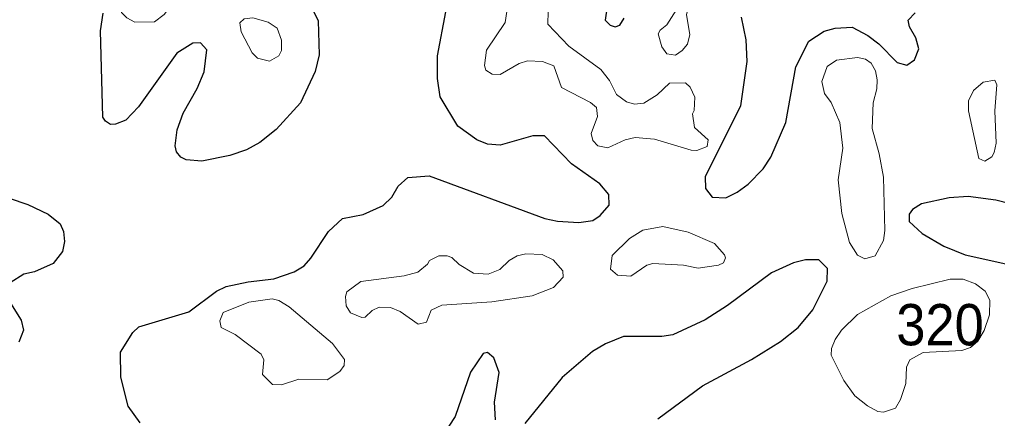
# Model space of a CAD drawing. Extents: x 763.2 to 816.8, y 7896.5 to 7952.7.
# Drawn here: x 810.159 to 813.952, y 7921.159 to 7922.705 of the extents above; entities that cross this region are included whole.
import ezdxf

# ---------------------------------------------------------------- set-up
doc = ezdxf.new("R2010")
doc.units = 0
doc.header["$LTSCALE"] = 0.064
doc.layers.add('1', color=7, linetype='Continuous', lineweight=25)
doc.layers.add('2', color=7, linetype='Continuous', lineweight=13)
doc.layers.add('21', color=7, linetype='Continuous')

msp = doc.modelspace()

# ---------------------------------------------------------------- linework, layer by layer
at = {"layer": '1'}
for points in [[(812.4468, 7922.8187), (812.4307, 7922.7021), (812.4498, 7922.6836), (812.4692, 7922.6769), (812.4871, 7922.683), (812.5041, 7922.7097)], [(810.8485, 7922.4382), (810.8754, 7922.5018), (810.8855, 7922.5871), (810.861, 7922.6141), (810.8315, 7922.6133), (810.7689, 7922.5744), (810.6206, 7922.367), (810.5713, 7922.3146), (810.5311, 7922.2992), (810.5123, 7922.2986), (810.4925, 7922.3109), (810.4822, 7922.3267), (810.4729, 7922.6606), (810.4831, 7922.7293)], [(811.2995, 7922.7373), (811.3175, 7922.7001), (811.321, 7922.5682), (811.3057, 7922.5041), (811.2491, 7922.3815), (811.1546, 7922.2784), (811.091, 7922.228), (811.0401, 7922.2001), (810.9746, 7922.1775), (810.8659, 7922.1557), (810.8049, 7922.1612), (810.7842, 7922.1722)], [(812.4097, 7922.0679), (812.3001, 7922.1463), (812.1951, 7922.2547), (812.1494, 7922.2538), (812.0237, 7922.2184), (811.9746, 7922.2218), (811.9328, 7922.239), (811.8593, 7922.2916), (811.79, 7922.4048), (811.7796, 7922.4769), (811.7796, 7922.5641), (811.8125, 7922.7349)], [(812.9576, 7922.7145), (812.976, 7922.6266), (812.9792, 7922.5418), (812.9546, 7922.371), (812.8183, 7922.0948), (812.8188, 7922.0499), (812.8453, 7922.0171), (812.8978, 7922.0137), (812.9422, 7922.0361), (812.9852, 7922.0675), (813.0429, 7922.1267), (813.0734, 7922.1712), (813.1307, 7922.306), (813.1694, 7922.5222), (813.2201, 7922.6211), (813.2793, 7922.6603), (813.322, 7922.6716), (813.3884, 7922.6747), (813.4494, 7922.6436), (813.4915, 7922.6113), (813.5628, 7922.5387), (813.6003, 7922.5278), (813.63, 7922.5486), (813.6461, 7922.5912), (813.635, 7922.6337), (813.6108, 7922.676), (813.6048, 7922.7024), (813.6329, 7922.7303)], [(810.7842, 7922.1722), (810.7675, 7922.1919), (810.7626, 7922.2149), (810.7701, 7922.2773), (810.7939, 7922.342), (810.8485, 7922.4382)], [(810.6277, 7921.1417), (810.5801, 7921.2074), (810.5521, 7921.3192), (810.5504, 7921.4164), (810.5992, 7921.4926), (810.6221, 7921.5143), (810.8159, 7921.5719), (810.9228, 7921.6522), (810.9612, 7921.6706), (811.046, 7921.6888), (811.1449, 7921.7007), (811.2241, 7921.7267), (811.2629, 7921.751), (811.2893, 7921.7798), (811.3569, 7921.8837), (811.4118, 7921.9336), (811.4921, 7921.9492), (811.5693, 7921.9839), (811.6037, 7922.016), (811.6275, 7922.0592), (811.6648, 7922.0928), (811.7474, 7922.0994), (812.1964, 7921.934), (812.2449, 7921.9236), (812.3285, 7921.919)], [(812.3285, 7921.919), (812.3825, 7921.9266), (812.4107, 7921.9454), (812.4461, 7921.9857), (812.4443, 7922.0274), (812.4097, 7922.0679)], [(810.1185, 7922.0126), (810.1921, 7921.988), (810.2703, 7921.9504), (810.3165, 7921.9127), (810.3301, 7921.8836), (810.3332, 7921.8451), (810.3265, 7921.8057), (810.2894, 7921.7601), (810.2168, 7921.7273), (810.1757, 7921.7183), (810.1231, 7921.6848)], [(814.1577, 7921.9501), (813.945, 7922.0046), (813.838, 7922.0191), (813.7642, 7922.0142), (813.6572, 7921.9914), (813.6222, 7921.9682), (813.6088, 7921.9512), (813.609, 7921.9229), (813.6597, 7921.8753), (813.7443, 7921.8266), (813.8258, 7921.7936), (814.0311, 7921.748)], [(812.6343, 7921.158), (812.8074, 7921.286), (812.9984, 7921.3878), (813.1103, 7921.4575), (813.1782, 7921.5115), (813.2353, 7921.5805), (813.2911, 7921.6917), (813.2926, 7921.7403), (813.2592, 7921.7737), (813.207, 7921.7743), (813.1601, 7921.7628), (813.0754, 7921.7237), (812.9047, 7921.5964), (812.8185, 7921.5409), (812.6934, 7921.4836), (812.65, 7921.4768), (812.5011, 7921.4767), (812.4322, 7921.448), (812.3813, 7921.4186), (812.2633, 7921.3176), (812.1191, 7921.1395)], [(810.1249, 7921.6057), (810.1653, 7921.54), (810.1753, 7921.5007), (810.1561, 7921.4544)], [(812.0051, 7921.1533), (812.0012, 7921.2227), (812.0194, 7921.3368), (811.998, 7921.3946), (811.9738, 7921.4142), (811.9577, 7921.4113), (811.9076, 7921.3381), (811.8493, 7921.1663), (811.8026, 7921.0959)]]:
    msp.add_lwpolyline(points, dxfattribs=at)
at = {"layer": '2'}
for points in [[(810.7204, 7922.7245), (810.7573, 7922.7726), (810.7574, 7922.7904), (810.735, 7922.8189), (810.7045, 7922.8312), (810.6694, 7922.836), (810.5959, 7922.8193), (810.5771, 7922.8084), (810.5531, 7922.7798), (810.5489, 7922.7543), (810.5553, 7922.7326), (810.575, 7922.7115), (810.6068, 7922.6945), (810.6832, 7922.6958)], [(812.7293, 7922.5853), (812.7491, 7922.6096), (812.7588, 7922.6469), (812.7462, 7922.7233), (812.7624, 7922.7935), (812.7497, 7922.8045), (812.7409, 7922.8025), (812.7166, 7922.7751), (812.7061, 7922.7418), (812.6695, 7922.6844), (812.6433, 7922.6637), (812.636, 7922.6489), (812.6501, 7922.599), (812.6697, 7922.5714), (812.7031, 7922.5666)], [(811.0192, 7922.657), (811.014, 7922.6923), (811.0302, 7922.7077), (811.0638, 7922.7109), (811.1241, 7922.695), (811.1581, 7922.6714), (811.1747, 7922.6247), (811.1748, 7922.5852), (811.1644, 7922.5645), (811.1289, 7922.5437), (811.0817, 7922.5548), (811.0612, 7922.5753)], [(813.4621, 7922.5355), (813.4393, 7922.5514), (813.4093, 7922.5582), (813.3273, 7922.548), (813.2914, 7922.5227), (813.2704, 7922.4642), (813.2814, 7922.4184), (813.3066, 7922.3834), (813.3406, 7922.3058), (813.3524, 7922.2059), (813.3343, 7922.0839), (813.3479, 7921.9529), (813.3776, 7921.8416), (813.4095, 7921.7914), (813.4376, 7921.7778), (813.478, 7921.7892), (813.5102, 7921.849), (813.5151, 7921.887), (813.5103, 7922.0935), (813.4934, 7922.1849), (813.4659, 7922.2828), (813.4701, 7922.3815), (813.4838, 7922.4367), (813.4854, 7922.4709), (813.4788, 7922.5057)], [(813.8967, 7922.4625), (813.941, 7922.4695), (813.9489, 7922.4523), (813.9408, 7922.3512), (813.9471, 7922.2264), (813.9392, 7922.1898), (813.9293, 7922.1728), (813.903, 7922.1561), (813.8797, 7922.1668), (813.8389, 7922.3512), (813.8389, 7922.3899), (813.8583, 7922.4296)], [(812.7335, 7921.753), (812.7916, 7921.7414), (812.8694, 7921.7526), (812.8891, 7921.762), (812.8967, 7921.7814), (812.8937, 7921.7934), (812.8539, 7921.8373), (812.752, 7921.8813), (812.6539, 7921.9025), (812.5765, 7921.8881), (812.5246, 7921.8565), (812.4575, 7921.79), (812.451, 7921.7375), (812.4786, 7921.7145), (812.5294, 7921.7107), (812.5919, 7921.7537), (812.6146, 7921.7595)], [(811.991, 7921.6114), (812.147, 7921.6347), (812.2297, 7921.6662), (812.2673, 7921.7072), (812.266, 7921.7311), (812.2283, 7921.7741), (812.1858, 7921.794), (812.1222, 7921.7973), (812.0887, 7921.7891), (812.0585, 7921.7718), (812.0223, 7921.7364), (811.9763, 7921.7185), (811.92, 7921.7219), (811.864, 7921.7559), (811.8356, 7921.7823), (811.8177, 7921.7891), (811.7852, 7921.7887), (811.7491, 7921.771), (811.7419, 7921.7565), (811.7036, 7921.7266), (811.6513, 7921.7112), (811.4835, 7921.6901), (811.4284, 7921.6497), (811.423, 7921.6323), (811.4263, 7921.5959), (811.4424, 7921.5684), (811.4871, 7921.5509), (811.5001, 7921.5518), (811.5268, 7921.5771), (811.5541, 7921.5899), (811.5981, 7921.5886), (811.6359, 7921.573), (811.7055, 7921.5251), (811.7374, 7921.5325), (811.7557, 7921.5787), (811.7973, 7921.5984)], [(813.9225, 7921.6176), (813.9043, 7921.6526), (813.8662, 7921.6809), (813.8182, 7921.6985), (813.7676, 7921.6986), (813.6203, 7921.6624), (813.5375, 7921.6343), (813.4095, 7921.5619), (813.3468, 7921.5008), (813.3221, 7921.465), (813.308, 7921.4302), (813.3066, 7921.4046), (813.3562, 7921.3056), (813.3988, 7921.2467), (813.4478, 7921.2075), (813.4881, 7921.1856), (813.5101, 7921.1839), (813.5567, 7921.1987), (813.5751, 7921.2324), (813.5968, 7921.2948), (813.599, 7921.3574), (813.6113, 7921.3868), (813.6632, 7921.4147), (813.814, 7921.4223), (813.8477, 7921.4337), (813.8749, 7921.4589), (813.8995, 7921.5002), (813.9204, 7921.5602)], [(811.2054, 7921.5922), (811.165, 7921.6163), (811.1387, 7921.6231), (811.0481, 7921.6103), (810.949, 7921.5693), (810.9367, 7921.538), (810.9418, 7921.5116), (810.9953, 7921.4843), (811.0959, 7921.4078), (811.1073, 7921.3866), (811.1011, 7921.3296), (811.1402, 7921.291), (811.1748, 7921.2896), (811.242, 7921.311), (811.3517, 7921.3092), (811.4015, 7921.3405), (811.4181, 7921.3641), (811.4195, 7921.3876), (811.373, 7921.4494)]]:
    msp.add_lwpolyline(points, close=True, dxfattribs=at)
msp.add_lwpolyline([(812.065, 7922.8388), (812.0426, 7922.6932), (811.9696, 7922.5856), (811.9626, 7922.5265), (811.9682, 7922.5093), (811.9927, 7922.4928), (812.023, 7922.4916), (812.0964, 7922.5341), (812.1287, 7922.5449), (812.1872, 7922.5418), (812.2318, 7922.5261), (812.2611, 7922.4421), (812.3734, 7922.3837), (812.397, 7922.3646), (812.4008, 7922.3292), (812.3765, 7922.2639), (812.3831, 7922.2363), (812.4022, 7922.2152), (812.4412, 7922.2084), (812.5085, 7922.2385), (812.5462, 7922.2476), (812.6211, 7922.241), (812.7634, 7922.1987), (812.7857, 7922.1971), (812.8253, 7922.2126), (812.8296, 7922.2388), (812.7769, 7922.2871), (812.769, 7922.3395), (812.7755, 7922.3527), (812.7784, 7922.4043), (812.7595, 7922.4425), (812.7425, 7922.4592), (812.6792, 7922.4579), (812.6314, 7922.4125), (812.5804, 7922.3814), (812.5441, 7922.3776), (812.5132, 7922.3857), (812.4737, 7922.4138), (812.4473, 7922.4686), (812.4135, 7922.511), (812.2897, 7922.6022), (812.2079, 7922.6867), (812.2091, 7922.7363)], dxfattribs=at)

# ---------------------------------------------------------------- texts
at = {"layer": '21', "width": 0.95}
msp.add_text('320', height=0.16, dxfattribs=at).set_placement((813.5594, 7921.4425))

doc.saveas('drawing.dxf')
